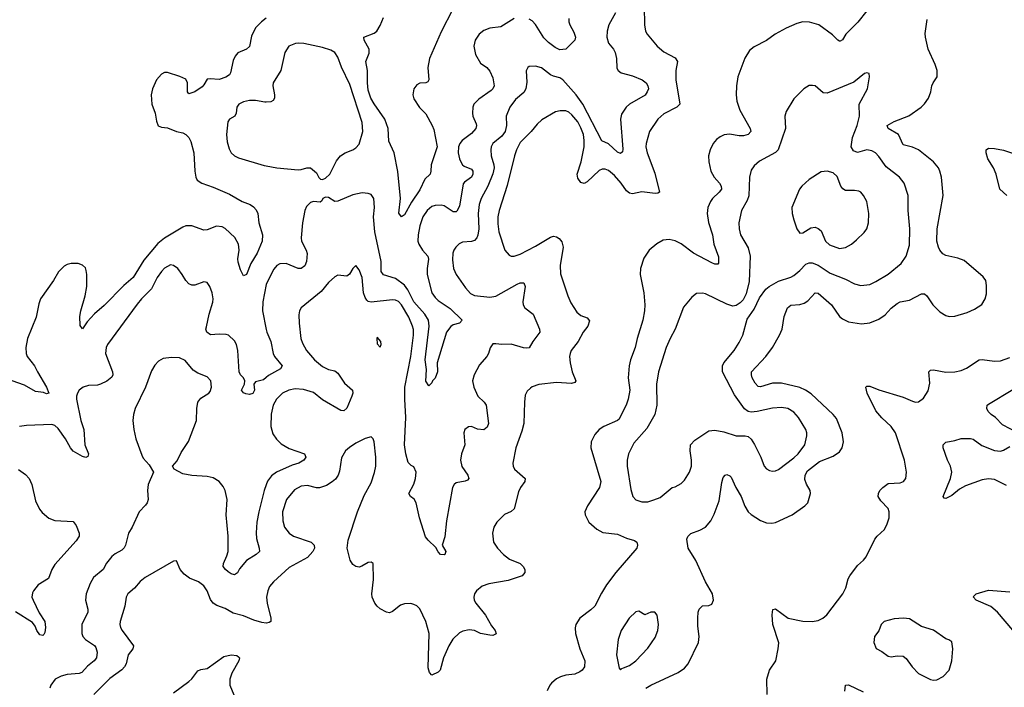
# Model space of a CAD drawing. Header units: inches. Extents: x 1954678 to 2060271, y 904822 to 1016299.
# Tile 373 of 403: x 2048378 to 2054855, y 993636 to 998025. Entities that reach past the tile are written whole.
import ezdxf

# ---------------------------------------------------------------- set-up
doc = ezdxf.new("R2010")
doc.units = ezdxf.units.IN
doc.header["$MEASUREMENT"] = 0
doc.layers.add('C0949', color=7, linetype='Continuous')
doc.layers.add('C0959', color=7, linetype='Continuous')

msp = doc.modelspace()

# ---------------------------------------------------------------- linework, layer by layer
at = {"layer": 'C0949', "color": 5}
for points, elevation in [([(2050000, 998035.7), (2049968.6, 998011.4), (2049929.4, 997970.6), (2049903.4, 997916.6), (2049890, 997849.6), (2049870, 997831.3), (2049812.8, 997807.2), (2049794.3, 997785.7), (2049782.8, 997757.2), (2049764.9, 997675.1), (2049757.3, 997662.7), (2049733.5, 997646.5), (2049690, 997631.1), (2049630, 997636), (2049610, 997633.6), (2049590, 997596), (2049577.1, 997582.9), (2049530, 997549.6), (2049490, 997538), (2049482, 997550), (2049482.7, 997610), (2049470, 997634), (2049431.9, 997651.9), (2049350, 997676.9), (2049330, 997676.9), (2049310, 997667.3), (2049278.7, 997630), (2049252, 997570), (2049241.7, 997530), (2049247.2, 997470), (2049268.2, 997410), (2049276.8, 997356.8), (2049287.7, 997327.7), (2049310, 997318.8), (2049350, 997314), (2049410, 997290.5), (2049450, 997280.4), (2049470, 997270.4), (2049490.4, 997250), (2049503.1, 997223.1), (2049523.1, 997150), (2049528.9, 997030), (2049536, 996990), (2049545.7, 996970), (2049574.9, 996950), (2049650, 996924.3), (2049757.3, 996877.3), (2049840.5, 996830), (2049894, 996810), (2049915.6, 996795.6), (2049934, 996774), (2049944.2, 996750), (2049950.2, 996690), (2049974.9, 996610), (2049972, 996570), (2049940.8, 996490), (2049898, 996422), (2049870, 996349.3), (2049850, 996341.2), (2049830, 996381.2), (2049816, 996430), (2049813.7, 996453.7), (2049821.6, 996510), (2049817.1, 996550), (2049793.2, 996593.2), (2049730, 996651.8), (2049710, 996662.8), (2049673.3, 996666.7), (2049610, 996643.5), (2049590, 996641), (2049510, 996670.8), (2049470, 996669.8), (2049450, 996660.7), (2049330, 996588.8), (2049285.6, 996554.4), (2049195, 996445), (2049125.2, 996330), (2049063.3, 996276.7), (2048933.8, 996146.2), (2048868.8, 996091.2), (2048821.2, 996038.8), (2048790, 995993.2), (2048774.8, 996014.8), (2048773.1, 996073.1), (2048779.4, 996110), (2048808.7, 996210), (2048819.7, 996270), (2048820.5, 996350), (2048816.1, 996376.1), (2048810, 996393.2), (2048791.5, 996411.5), (2048762.5, 996422.5), (2048717.5, 996422.5), (2048690, 996415.1), (2048670, 996403.7), (2048633, 996367), (2048600.9, 996310), (2048514.4, 996190), (2048502.9, 996157.1), (2048486, 996070), (2048430.2, 995930), (2048417.2, 995870), (2048420.8, 995830), (2048427.9, 995810), (2048475.8, 995750), (2048494, 995710), (2048554.8, 995610), (2048570, 995569.2), (2048554.1, 995565.9), (2048534.1, 995574.1), (2048480.9, 995580.9), (2048410, 995621.5), (2048328.7, 995651.3)], 520), ([(2050000, 997482.6), (2049990, 997482), (2049930, 997493), (2049890, 997493.6), (2049850, 997484.1), (2049820.3, 997470), (2049807.2, 997450), (2049802, 997410), (2049794, 997390), (2049757.1, 997370), (2049747.6, 997352.4), (2049737.2, 997270), (2049741.8, 997221.8), (2049755.1, 997175.1), (2049768, 997150), (2049790, 997130.6), (2049817, 997117), (2049986.2, 997066.2), (2050000, 997063.6)], 540), ([(2050000, 995673), (2049981.8, 995658.2), (2049930, 995644.8), (2049917.1, 995630), (2049921.5, 995590), (2049912.4, 995567.6), (2049890, 995561), (2049864.8, 995564.8), (2049850, 995571.6), (2049837.7, 995590), (2049856.5, 995630), (2049859.5, 995650), (2049850, 995669.7), (2049829.9, 995689.9), (2049821.5, 995710), (2049812.8, 995850), (2049803, 995890), (2049790, 995914.8), (2049751.1, 995950), (2049735.4, 995955.4), (2049690, 995957.5), (2049632.3, 995952.3), (2049608, 995970), (2049603, 995990), (2049605.8, 996005.8), (2049623.1, 996090), (2049647.6, 996167.6), (2049649.6, 996189.7), (2049643.6, 996230), (2049629.3, 996270), (2049610, 996297.2), (2049590, 996300.9), (2049530, 996280.7), (2049510, 996280.7), (2049490, 996289.5), (2049469.7, 996309.7), (2049447, 996350), (2049417, 996390), (2049390, 996409.6), (2049370, 996412.4), (2049330, 996390.8), (2049310, 996369.7), (2049283.2, 996330), (2049245, 996255), (2049179.1, 996190), (2049150, 996154.5), (2048956.5, 995890), (2048946.3, 995870), (2048943.2, 995830), (2048989.1, 995710), (2048990.3, 995690), (2048983.9, 995676.1), (2048950.2, 995649.8), (2048910, 995629.7), (2048890, 995623.1), (2048830, 995620.5), (2048796, 995610), (2048770, 995589.3), (2048758.4, 995570), (2048750.4, 995550), (2048750.4, 995529.6), (2048780.1, 995390), (2048798.9, 995330), (2048807.2, 995230), (2048830.4, 995170), (2048826.8, 995153.2), (2048812.8, 995147.2), (2048790, 995153.6), (2048730, 995188.5), (2048711.1, 995210), (2048678.4, 995270), (2048630, 995338.3), (2048610, 995356.9), (2048590, 995363.5), (2048423.2, 995356.8), (2048376, 995350)], 540), ([(2050000, 996285.2), (2049976.3, 996170), (2049976.1, 996110), (2050000, 995988)], 540), ([(2050000, 994967.7), (2049986, 994930), (2049950.2, 994790.2), (2049938.2, 994721.8), (2049932.4, 994652.4), (2049934.7, 994614.7), (2049953.7, 994550), (2049954.4, 994530), (2049934, 994510), (2049869.3, 994470.7), (2049824.3, 994415.7), (2049810, 994389.4), (2049790, 994376.2), (2049770, 994382.4), (2049750, 994395.8), (2049731.6, 994410), (2049716.9, 994430), (2049719.1, 994450), (2049740.4, 994499.6), (2049748.2, 994530), (2049749.9, 994630), (2049735.2, 994770), (2049742, 994870), (2049730, 994929.3), (2049717.3, 994957.3), (2049690, 994989.6), (2049650, 995012.8), (2049610, 995021.7), (2049510, 995028.2), (2049450, 995039.6), (2049394, 995070), (2049382, 995090), (2049413.9, 995126.1), (2049439.8, 995180.2), (2049487.9, 995252.1), (2049541, 995390), (2049543.1, 995470), (2049549.8, 995510.2), (2049570, 995536.4), (2049620.9, 995570), (2049630, 995580.7), (2049640.5, 995610), (2049634.7, 995650), (2049610, 995676.9), (2049550, 995701.1), (2049520, 995720), (2049465.3, 995785.3), (2049430, 995801.6), (2049376.1, 995803.9), (2049321.7, 995798.3), (2049290, 995780.9), (2049266, 995754), (2049244.4, 995715.6), (2049204.9, 995610), (2049138, 995470), (2049127.2, 995430), (2049122.6, 995390), (2049128.6, 995331.4), (2049142.3, 995270), (2049181.4, 995161.4), (2049190, 995142.8), (2049230, 995098), (2049258, 995050), (2049224, 994970), (2049219.1, 994930), (2049222, 994870), (2049216.3, 994850), (2049205.5, 994834.5), (2049164.4, 994790), (2049118.4, 994690), (2049094.4, 994650), (2049074, 994570), (2049066, 994554), (2049050, 994538.9), (2049005.8, 994514.2), (2048984.1, 994495.9), (2048948.4, 994451.6), (2048927, 994410), (2048862.3, 994357.7), (2048840.4, 994319.6), (2048816, 994250), (2048811.6, 994210), (2048826, 994150), (2048826, 994130), (2048786.7, 994050), (2048786, 993990), (2048793.7, 993970), (2048810.2, 993950.2), (2048870, 993911.6), (2048879.1, 993899.1), (2048887.3, 993867.3), (2048883.2, 993830), (2048866.9, 993810), (2048824.2, 993775.8), (2048786.4, 993733.6), (2048770, 993726.2), (2048690, 993719.8), (2048650, 993709.7), (2048610.3, 993689.7), (2048581.6, 993650), (2048577.1, 993630)], 560), ([(2048370, 995068.5), (2048415.6, 995035.6), (2048440.3, 995010), (2048458.6, 994970), (2048481.8, 994861.8), (2048507.8, 994807.8), (2048524.6, 994784.6), (2048568.9, 994748.9), (2048610, 994732.2), (2048730, 994725.5), (2048750, 994701), (2048768.8, 994650), (2048768.8, 994630), (2048750, 994599.7), (2048610, 994444.2), (2048590.2, 994410), (2048568.3, 994351.7), (2048500.4, 994310), (2048468.6, 994271.4), (2048462.3, 994257.7), (2048458, 994230), (2048465.4, 994210), (2048505.5, 994125.5), (2048543.7, 994070), (2048547.2, 994030), (2048543.9, 993996.1), (2048537.5, 993982.5), (2048530, 993976.2), (2048510, 993981.3), (2048490, 994009.6), (2048478.9, 994038.9), (2048461.7, 994061.6), (2048350, 994132.7)], 540), ([(2050000, 994058), (2049970, 994061.4), (2049917.4, 994077.4), (2049850, 994105.3), (2049782.7, 994122.7), (2049730, 994154), (2049674.7, 994174.7), (2049650, 994189.7), (2049633.2, 994213.2), (2049610.9, 994270), (2049590, 994302.6), (2049555.1, 994330), (2049494.3, 994354.3), (2049459.7, 994379.7), (2049434.3, 994410), (2049410, 994468.7), (2049390, 994465.2), (2049202.7, 994357.3), (2049170, 994331.5), (2049132.4, 994287.6), (2049088.5, 994250), (2049078, 994230), (2049069.1, 994170), (2049039.6, 994070), (2049037.4, 994050), (2049040.9, 994030), (2049051.4, 994010), (2049126.5, 993910), (2049122.3, 993890), (2049090.3, 993850), (2049077.8, 993790), (2049066.7, 993770), (2049048.8, 993751.2), (2048970, 993693.7), (2048865.3, 993590)], 580), ([(2049390, 993599.1), (2049490, 993674), (2049510, 993692.9), (2049550, 993745.2), (2049570, 993753.6), (2049610, 993759.2), (2049721.6, 993838.4), (2049770, 993850.2), (2049805.1, 993845.1), (2049816.9, 993836.9), (2049823.8, 993830), (2049818.9, 993810), (2049772.2, 993730), (2049759.1, 993690), (2049760.9, 993650), (2049787.4, 993587.4)], 580)]:
    msp.add_lwpolyline(points, dxfattribs=dict(at, elevation=elevation))
at = {"layer": 'C0959', "color": 5}
for points, elevation in [([(2052486.5, 998110), (2052488.7, 997990), (2052495.3, 997950), (2052504.9, 997930), (2052570.4, 997850), (2052614, 997814), (2052690, 997773.8), (2052704.1, 997750), (2052693.1, 997690), (2052693, 997630), (2052721, 997470), (2052700.9, 997450), (2052614.8, 997405.2), (2052574.7, 997370), (2052521.5, 997290), (2052498, 997210), (2052497.6, 997190), (2052506.2, 997150), (2052556.3, 997016.3), (2052585.5, 996890), (2052575.6, 996884.4), (2052557, 996883), (2052470, 996892.6), (2052410, 996880.3), (2052390, 996883.5), (2052370, 996899.7), (2052334.6, 996950), (2052290, 997000.6), (2052250, 997034.2), (2052230, 997042.2), (2052210, 997043.1), (2052190, 997033.6), (2052110, 996959.3), (2052090, 996949), (2052070, 996954.2), (2052050, 996982), (2052045.2, 997010), (2052070.3, 997089.7), (2052089.9, 997190), (2052091.4, 997230), (2052086.2, 997270), (2052070, 997314.7), (2052050, 997353.1), (2052010, 997400.3), (2051990, 997417.2), (2051970, 997425.6), (2051933.4, 997426.6), (2051901.8, 997418.2), (2051813, 997367), (2051780.9, 997339.1), (2051742.3, 997290), (2051670, 997217.7), (2051646.3, 997170), (2051633.4, 997130), (2051585.1, 996934.9), (2051532.6, 996770), (2051523.7, 996730), (2051523.2, 996683.2), (2051530, 996631), (2051569.2, 996509.2), (2051596.7, 996476.7), (2051610, 996470.3), (2051630, 996470.3), (2051670, 996484.4), (2051770, 996535.8), (2051870, 996595.8), (2051890, 996601.5), (2051910, 996597.4), (2051926.3, 996586.3), (2051944.8, 996564.8), (2051953.6, 996530), (2051934, 996410), (2051934.4, 996354.4), (2051982.8, 996210), (2052003.7, 996163.7), (2052042.5, 996102.5), (2052070, 996079.6), (2052110, 996064.6), (2052125.8, 996045.9), (2052115.9, 996010), (2052085.4, 995970), (2052050.7, 995909.3), (2052004.6, 995850), (2051997.8, 995830), (2051994.9, 995810), (2051998.6, 995770), (2052012.3, 995710), (2052036.5, 995650), (2052030, 995639.5), (2052007, 995633), (2051910, 995639.1), (2051793.4, 995626.6), (2051750, 995611.3), (2051737.5, 995602.5), (2051716.9, 995583.1), (2051703.6, 995556.4), (2051697.4, 995510), (2051693.7, 995370), (2051680.7, 995319.3), (2051641.3, 995210), (2051622.6, 995110), (2051623.7, 995090), (2051632.2, 995070), (2051702, 995010), (2051701.1, 994990), (2051671.5, 994950), (2051658, 994922), (2051630.2, 994809.8), (2051610, 994792.8), (2051567.3, 994772.7), (2051517.3, 994722.7), (2051497.6, 994690), (2051488.5, 994650), (2051494.9, 994590), (2051521.3, 994550), (2051560.4, 994510), (2051599.5, 994479.5), (2051670.3, 994450), (2051690.3, 994430), (2051701.1, 994410), (2051701.6, 994390), (2051684, 994370), (2051590, 994338.6), (2051464.1, 994315.9), (2051419.6, 994300.4), (2051382.4, 994270), (2051370.4, 994250), (2051365.7, 994230), (2051368, 994210), (2051378, 994190), (2051441.6, 994110), (2051480.6, 994040.6), (2051504.9, 994010), (2051512.5, 993987.5), (2051490, 993977.6), (2051470, 993978.3), (2051410, 993990.9), (2051369, 994009), (2051333.7, 994013.7), (2051293.5, 994006.5), (2051270, 993994.8), (2051227.5, 993952.5), (2051200.2, 993910), (2051166, 993830), (2051143.7, 993750), (2051130, 993735.1), (2051090, 993717), (2051072.9, 993732.9), (2051065.2, 993765.2), (2051071.5, 993990), (2051049, 994069), (2051010, 994152), (2050990, 994171.8), (2050970, 994181.6), (2050950, 994187.6), (2050910, 994186), (2050883.7, 994176.3), (2050830, 994134.3), (2050810, 994126.6), (2050790, 994129.7), (2050750, 994152.3), (2050728.5, 994170), (2050713.3, 994190), (2050696, 994230), (2050694.7, 994250), (2050705.6, 994345.6), (2050702, 994450), (2050690, 994459), (2050670, 994456), (2050628.3, 994431.7), (2050610, 994426.6), (2050589.6, 994429.6), (2050570, 994442.7), (2050551.2, 994471.2), (2050531.3, 994551.3), (2050537.5, 994602.5), (2050600.5, 994790), (2050643.3, 994896.7), (2050690, 994980.7), (2050711.8, 995048.2), (2050719.7, 995090), (2050719.7, 995150), (2050709.6, 995249.6), (2050702.7, 995270), (2050690, 995282.7), (2050650, 995271.5), (2050590, 995240.4), (2050546.8, 995213.2), (2050520.3, 995190), (2050494.4, 995145.6), (2050481.8, 995058.2), (2050472.8, 995030), (2050454.9, 995005.1), (2050433.4, 994986.6), (2050396.1, 994963.9), (2050350, 994947.2), (2050330, 994947.2), (2050270, 994962.4), (2050230, 994958.7), (2050186.4, 994933.6), (2050132.8, 994870), (2050107.3, 994790), (2050108, 994730), (2050119.6, 994690), (2050150, 994650.3), (2050178, 994630), (2050294.8, 994590), (2050314, 994570), (2050316.3, 994550), (2050306, 994530), (2050270.4, 994490), (2050150, 994424), (2050047.2, 994330), (2050021.4, 994298.6), (2050009.3, 994270.7), (2050002, 994230), (2050006.3, 994190), (2050030.2, 994090), (2050030.2, 994069.8), (2050018.7, 994061.3), (2050002.2, 994057.8), (2050000, 994058)], 580), ([(2051226.6, 998093.4), (2051150, 997944), (2051074, 997770), (2051063.2, 997710), (2051070, 997629), (2051062.8, 997617.2), (2051050.3, 997609.7), (2051010, 997608.2), (2050990, 997596.9), (2050970.3, 997570), (2050964, 997530), (2050970, 997504.4), (2051007.1, 997447), (2051050, 997406.7), (2051091.7, 997330), (2051102.8, 997302.8), (2051123.2, 997190), (2051083.5, 997070), (2051082.3, 997030), (2051077, 997010), (2051043.1, 996976.9), (2051010, 996907.2), (2050954.2, 996825.8), (2050910, 996742.7), (2050890, 996729), (2050872.7, 996752.7), (2050882.4, 996850), (2050866.1, 997026.1), (2050840.8, 997150), (2050805.7, 997225.7), (2050802, 997310), (2050780.3, 997370), (2050710, 997472.2), (2050688.6, 997510), (2050670, 997560.9), (2050665.2, 997610), (2050666.2, 997690), (2050653.8, 997750), (2050676.1, 997803.9), (2050677.3, 997830), (2050644.5, 997890), (2050642.4, 997910), (2050710, 997937.1), (2050726.8, 997950), (2050750, 997986.7), (2050770, 998039.3)], 520), ([(2052296.9, 998070), (2052252.4, 997990), (2052242.4, 997950), (2052239.7, 997910), (2052250.2, 997870.2), (2052284.9, 997830), (2052295.8, 997810), (2052304.2, 997770), (2052305.7, 997705.7), (2052314.9, 997690), (2052335.3, 997675.3), (2052410, 997655.4), (2052472, 997630), (2052498.3, 997610), (2052510.3, 997590), (2052513.1, 997570), (2052506.3, 997550), (2052491.5, 997528.5), (2052390.1, 997469.9), (2052367.6, 997450), (2052337, 997403), (2052329.2, 997370), (2052346.1, 997173.9), (2052343.1, 997156.9), (2052330, 997144.2), (2052310, 997153), (2052250, 997208.9), (2052208.2, 997228.2), (2052081.9, 997470), (2052037.4, 997530), (2051950, 997628.7), (2051930, 997642.6), (2051890, 997652.6), (2051870, 997663.1), (2051810, 997707.4), (2051770, 997718.3), (2051730, 997716.2), (2051720.7, 997710), (2051710.4, 997689.6), (2051714.5, 997614.5), (2051708.3, 997570), (2051693.3, 997546.6), (2051639, 997501), (2051601.4, 997450), (2051577.4, 997390), (2051580.2, 997330), (2051570.9, 997290), (2051550, 997259.8), (2051490.2, 997210), (2051480.2, 997190), (2051476.5, 997170), (2051479.4, 997130), (2051497.5, 997070), (2051499.2, 997050), (2051489.1, 997010.9), (2051456.8, 996930), (2051414.2, 996850), (2051401.3, 996810), (2051393.8, 996750), (2051398.9, 996650), (2051392.1, 996607.9), (2051384.5, 996590), (2051370, 996573.1), (2051350, 996567.1), (2051290, 996562.2), (2051268.4, 996551.6), (2051245.7, 996530), (2051233.1, 996510), (2051228, 996490), (2051225.8, 996445.8), (2051231.7, 996390), (2051248.9, 996350), (2051310, 996262.3), (2051344, 996224), (2051370, 996211.3), (2051470, 996201.6), (2051510, 996206.8), (2051650, 996286), (2051670, 996294.9), (2051694.9, 996294.9), (2051703.1, 996270), (2051686.7, 996170), (2051688.9, 996150), (2051700.4, 996130), (2051754.6, 996090), (2051796.5, 995990), (2051798.7, 995970), (2051753.1, 995910), (2051730, 995867.6), (2051710, 995864.7), (2051691.7, 995868.3), (2051610, 995892.6), (2051549.6, 995889.6), (2051510, 995895.1), (2051490, 995893.2), (2051473, 995867), (2051462.4, 995830), (2051450.4, 995810), (2051402.9, 995757.1), (2051366.4, 995690), (2051355.8, 995650), (2051364.6, 995610), (2051391.2, 995551.2), (2051433.7, 995510), (2051446, 995490), (2051461.1, 995370), (2051453.5, 995346.5), (2051430, 995328.3), (2051390, 995332.8), (2051350, 995351.2), (2051330, 995349.6), (2051306, 995330), (2051300.3, 995310), (2051306.9, 995230), (2051283.2, 995170), (2051277.6, 995130), (2051287.2, 995087.2), (2051324.9, 995030), (2051332.4, 995010), (2051323, 994997), (2051308.5, 994991.5), (2051250, 994981), (2051236.5, 994970), (2051223.9, 994950), (2051185.7, 994730), (2051174, 994626), (2051157.3, 994570), (2051182, 994530), (2051174, 994510), (2051170, 994507), (2051147, 994510), (2051130, 994527), (2051116.2, 994556.2), (2051063.9, 994603.9), (2051046.2, 994626.2), (2051008.8, 994751.2), (2050985.4, 994850), (2050973.3, 994873.3), (2050948.7, 994890), (2050937.2, 994910), (2050970, 994971), (2050981.1, 995010), (2050986, 995050), (2050970, 995086), (2050953.4, 995093.4), (2050933.4, 995113.4), (2050917.4, 995170), (2050908.4, 995230), (2050917.8, 995410), (2050910.5, 995530.5), (2050911, 995610), (2050950.4, 995810), (2050969, 995950), (2050968.1, 995988.1), (2050962.8, 996010), (2050936.8, 996070), (2050890, 996150.9), (2050870, 996172), (2050850, 996181.8), (2050830, 996183.5), (2050690, 996167.2), (2050670, 996172.5), (2050661.6, 996181.6), (2050650, 996198.9), (2050640.5, 996230), (2050629.7, 996330), (2050610, 996381.2), (2050590, 996409), (2050570, 996389.2), (2050547.7, 996352.3), (2050530, 996339.6), (2050470, 996345.4), (2050450, 996335.4), (2050410, 996296.4), (2050361.2, 996238.8), (2050229.2, 996130.8), (2050218.7, 996110), (2050214.7, 996085.3), (2050216.1, 996030), (2050227.6, 995930), (2050238.4, 995898.4), (2050264.9, 995850), (2050316.9, 995790), (2050370, 995744.7), (2050410, 995725.8), (2050450, 995716.5), (2050470, 995702.3), (2050515, 995635), (2050566.4, 995590), (2050568.7, 995570), (2050562.3, 995550), (2050530, 995472), (2050510, 995452.8), (2050490, 995455.6), (2050370, 995527.1), (2050310, 995574.7), (2050245.3, 995594.7), (2050190, 995598.4), (2050148, 995590), (2050106, 995570), (2050066.2, 995530), (2050044.6, 995490), (2050032.3, 995432.3), (2050029.2, 995350), (2050043.4, 995303.4), (2050066.6, 995266.6), (2050097.7, 995237.7), (2050150, 995207.1), (2050250.3, 995170.3), (2050259.1, 995150), (2050247.7, 995130), (2050214, 995110), (2050170, 995097.2), (2050067.4, 995050), (2050034.6, 995025.4), (2050008.8, 994991.2), (2050000, 994967.7)], 560), ([(2051630, 998031.5), (2051542.4, 997977.6), (2051470, 997969.7), (2051430, 997954.3), (2051399.5, 997930), (2051374.9, 997890), (2051364.2, 997850), (2051375.9, 997795.9), (2051410, 997738), (2051450, 997710.4), (2051470, 997685.5), (2051490, 997642.8), (2051498.3, 997590), (2051490.3, 997570), (2051480, 997560), (2051397.2, 997502.8), (2051365.3, 997470), (2051358.7, 997450), (2051356.5, 997410), (2051359.5, 997390), (2051381.2, 997341.2), (2051383.6, 997330), (2051379.2, 997310), (2051350, 997275.8), (2051287.8, 997230), (2051272.4, 997210), (2051265.4, 997190), (2051262.6, 997150), (2051270.2, 997110.2), (2051279.1, 997090), (2051291, 997071), (2051302.6, 997062.6), (2051350, 997042.8), (2051359.3, 997030), (2051359.4, 997010), (2051349.2, 996990), (2051303.1, 996956.9), (2051294.4, 996945.6), (2051270, 996799.3), (2051254.2, 996765.8), (2051250, 996762), (2051230, 996762.7), (2051170, 996801.1), (2051150, 996806.6), (2051110, 996804.4), (2051090, 996796.8), (2051058, 996770), (2051030, 996729.6), (2051010.1, 996670), (2050998.2, 996610), (2050997.9, 996570), (2051003.6, 996550), (2051027.5, 996510), (2051061.8, 996470), (2051067.1, 996450), (2051058.1, 996390), (2051058.5, 996350), (2051089.4, 996230), (2051110, 996198.6), (2051130, 996178), (2051210, 996126), (2051288, 996050), (2051270.7, 996030), (2051230, 996018.9), (2051212.9, 996007.1), (2051185, 995970), (2051123.9, 995770), (2051126.4, 995710), (2051110, 995669.3), (2051093.4, 995650), (2051090, 995638), (2051070, 995618), (2051049.6, 995649.7), (2051054.8, 995725.2), (2051044.6, 995790), (2051072, 996010), (2051067.1, 996050), (2051042.7, 996090), (2050970, 996171.2), (2050930, 996250), (2050910, 996279.6), (2050850, 996323.8), (2050770, 996348.2), (2050756.5, 996370), (2050755.5, 996435.5), (2050714.5, 996630), (2050704.7, 996730), (2050710.9, 996790.9), (2050706.6, 996850), (2050690, 996875.1), (2050670, 996882), (2050630, 996885.6), (2050570, 996874), (2050470, 996831.8), (2050450, 996829.6), (2050410, 996857), (2050390, 996857.2), (2050372, 996850), (2050366, 996834), (2050354, 996826), (2050310, 996829.3), (2050290, 996824), (2050264.1, 996795.9), (2050253.4, 996770), (2050237.1, 996690), (2050228.4, 996590), (2050230.5, 996570), (2050262.4, 996510), (2050268.9, 996488.9), (2050264.3, 996435.7), (2050252.4, 996407.6), (2050230, 996389.7), (2050210, 996389.7), (2050130, 996422.7), (2050090, 996419.8), (2050070, 996408), (2050050, 996384.2), (2050001, 996290), (2050000, 996285.2)], 540), ([(2051990, 998032.7), (2051990.2, 998010), (2051997.1, 997990), (2052022.4, 997942.4), (2052033.4, 997910), (2052030.5, 997889.5), (2051970, 997831.1), (2051930, 997826.1), (2051901, 997841), (2051855.6, 997875.6), (2051826.2, 997906.2), (2051770, 997993.7), (2051750, 998016.4), (2051730, 998028.3)], 540), ([(2053950, 998083.5), (2053891.3, 998008.7), (2053811.7, 997930), (2053790, 997893.2), (2053775.4, 997884.6), (2053770, 997883), (2053760.7, 997890), (2053725.6, 997925.6), (2053635.1, 997990), (2053572.2, 998007.8), (2053530, 998009.7), (2053490, 997998.9), (2053419.1, 997970), (2053347.7, 997930), (2053290, 997887.6), (2053210, 997847), (2053178.3, 997821.7), (2053148.7, 997771.3), (2053102.6, 997650), (2053093.4, 997590), (2053091.6, 997530), (2053096.1, 997490), (2053115.3, 997430), (2053182.8, 997310), (2053187.4, 997290), (2053170.4, 997270), (2053138.2, 997261.8), (2053110, 997261), (2053047.5, 997272.5), (2053012.9, 997267.1), (2052984.6, 997255.4), (2052961.7, 997238.3), (2052938.9, 997210), (2052919, 997170), (2052908.8, 997130), (2052910.3, 997090), (2052925.3, 997030), (2052946.5, 996990), (2052980.7, 996950), (2052992, 996930), (2052994, 996910), (2052979.1, 996890), (2052934.9, 996850), (2052922, 996830), (2052905, 996790), (2052900.2, 996750), (2052909.3, 996690.7), (2052935.1, 996610), (2052943.5, 996550), (2052974, 996466), (2052974.9, 996425.1), (2052970, 996418), (2052963, 996417), (2052950, 996417.7), (2052930, 996427.1), (2052810.9, 996490), (2052730, 996552.1), (2052690, 996570.9), (2052650, 996579.8), (2052610, 996575.1), (2052568.1, 996551.9), (2052519.5, 996510), (2052483.2, 996456.8), (2052462.3, 996390), (2052459.6, 996350), (2052482.4, 996230), (2052490.2, 996150), (2052487.1, 996110), (2052476.5, 996050), (2052439.7, 995930), (2052426.8, 995870), (2052396.6, 995790), (2052386.3, 995750), (2052380.1, 995670), (2052390.9, 995590), (2052381.5, 995530), (2052370, 995496.9), (2052320.3, 995399.7), (2052310, 995389.1), (2052221.3, 995350), (2052188.7, 995330), (2052160.9, 995299.1), (2052136, 995250), (2052135.3, 995210), (2052201.3, 994990), (2052191, 994950), (2052112.4, 994830), (2052096.3, 994790), (2052097.3, 994770), (2052121.7, 994721.7), (2052174.8, 994674.8), (2052214.8, 994654.8), (2052310, 994642.9), (2052370, 994617.5), (2052422.3, 994602.3), (2052437.8, 994590), (2052442.4, 994570), (2052437.8, 994550), (2052299.7, 994390), (2052238.2, 994310), (2052204.6, 994255.4), (2052161.1, 994170), (2052135.1, 994144.9), (2052063.1, 994090), (2052037, 994050), (2052031.7, 994028.3), (2052034.9, 993990), (2052062, 993890), (2052095.1, 993810), (2052092.2, 993770), (2052078.9, 993750), (2052062.5, 993737.5), (2052030, 993722.8), (2051970, 993716.1), (2051934.6, 993705.4), (2051908.9, 993691.1), (2051876.3, 993663.7), (2051864.5, 993650), (2051846.8, 993613.2)], 620), ([(2052495.6, 993630), (2052530, 993651), (2052710, 993732.8), (2052750, 993761.7), (2052774.7, 993790), (2052842.4, 993930), (2052847.6, 993970), (2052837.8, 994037.8), (2052837.7, 994090), (2052841.5, 994130), (2052848.3, 994150), (2052870, 994172.2), (2052910, 994174.4), (2052930, 994183), (2052942, 994210), (2052935.3, 994250), (2052889, 994329), (2052824.5, 994470), (2052775.3, 994550), (2052766.4, 994610), (2052772.6, 994627.4), (2052792.4, 994647.6), (2052852.3, 994670), (2052889.6, 994690), (2052924, 994730), (2052945.8, 994774.2), (2052978.1, 994861.9), (2052996.5, 994983.5), (2053005.2, 995014.8), (2053019.3, 995030), (2053030, 995034.6), (2053050, 995026.7), (2053057.5, 995017.5), (2053088, 994950), (2053123.2, 994890), (2053147.7, 994827.7), (2053170.8, 994790.8), (2053190, 994771.4), (2053250, 994733.6), (2053290, 994717.7), (2053324.9, 994715.1), (2053350, 994719), (2053459.5, 994770), (2053542.9, 994830), (2053561.3, 994850), (2053579.7, 994910), (2053577.2, 994930), (2053552.5, 994972.5), (2053542.9, 995002.8), (2053543.7, 995030), (2053559.6, 995060.4), (2053639.3, 995120.7), (2053730, 995155.3), (2053770, 995184.9), (2053788.6, 995210), (2053796.5, 995250), (2053788.9, 995310), (2053750, 995403), (2053728.4, 995430), (2053584.9, 995564.9), (2053547.2, 995590), (2053510, 995607.3), (2053390, 995636.6), (2053330, 995634.9), (2053250, 995611.7), (2053234.6, 995614.6), (2053215, 995635), (2053197.1, 995670), (2053190.8, 995690), (2053192.2, 995710), (2053286.2, 995810), (2053330.9, 995870), (2053375, 995950), (2053393.3, 995990), (2053407.2, 996072.8), (2053428.7, 996131.3), (2053450, 996149.2), (2053510, 996152.2), (2053538.8, 996161.2), (2053562.9, 996177.1), (2053609.6, 996230), (2053630, 996226.2), (2053716.9, 996150), (2053770, 996074.4), (2053790, 996057.4), (2053830, 996038.3), (2053914.6, 996025.4), (2053970, 996032.9), (2054030, 996057.3), (2054070, 996085.2), (2054111.5, 996128.5), (2054150, 996159.7), (2054170, 996169.2), (2054230, 996181.8), (2054310, 996222.9), (2054330, 996222.8), (2054345.3, 996210), (2054383.8, 996150), (2054430, 996103.6), (2054470, 996080.3), (2054492.7, 996072.7), (2054530, 996075.5), (2054610, 996100.9), (2054658.1, 996121.9), (2054707.9, 996152.1), (2054729.7, 996190), (2054737.8, 996222.2), (2054738.4, 996278.4), (2054732.4, 996310), (2054715.2, 996335.2), (2054590, 996441.5), (2054550, 996457.2), (2054470, 996474), (2054450, 996484.7), (2054430, 996509.6), (2054420.8, 996530), (2054410.7, 996570), (2054413.5, 996650), (2054452.1, 996870), (2054441.5, 996990), (2054431.5, 997030), (2054421.6, 997050), (2054388.7, 997090), (2054290, 997168.9), (2054250, 997186.6), (2054190, 997203.1), (2054158.6, 997270), (2054091.1, 997310), (2054085.1, 997330), (2054130, 997356.3), (2054227.7, 997392.3), (2054308, 997450), (2054328.9, 997471.1), (2054356.3, 997510), (2054371.8, 997550), (2054377.6, 997590), (2054386, 997610), (2054413.3, 997650), (2054413.6, 997690), (2054400.7, 997730), (2054354, 997830), (2054335.6, 997910), (2054333.8, 997933.8), (2054346.8, 998026.8)], 620), ([(2050000, 997063.6), (2050070, 997050.2), (2050210, 997038.4), (2050230, 997039.1), (2050266, 997050), (2050290, 997050.6), (2050330, 997018), (2050346.4, 996986.4), (2050356.9, 996976.9), (2050370, 996974.8), (2050390, 996982.8), (2050417, 997010), (2050462, 997098), (2050487.3, 997130), (2050518, 997150), (2050570, 997170.3), (2050590, 997183.1), (2050610, 997206.7), (2050635.5, 997290), (2050630.6, 997350), (2050550, 997598.7), (2050493.6, 997713.6), (2050470, 997779.3), (2050450, 997809.5), (2050424.4, 997824.4), (2050370, 997842), (2050247.2, 997867.2), (2050210, 997871.1), (2050191.6, 997868.4), (2050147.3, 997850), (2050123, 997810), (2050095.3, 997690), (2050045.5, 997610), (2050042.4, 997590), (2050053.8, 997530), (2050053.8, 997510), (2050045.7, 997494.3), (2050030, 997484.5), (2050000, 997482.6)], 540), ([(2054872.4, 996870), (2054824.2, 996910), (2054802, 997010), (2054784.4, 997050), (2054745.8, 997110), (2054735.1, 997150), (2054735.6, 997170), (2054750, 997180.3), (2054790, 997177.5), (2054850, 997166.2), (2054907.7, 997147.7)], 580), ([(2050000, 995988), (2050003.5, 995970), (2050030.2, 995910), (2050046, 995830), (2050054.7, 995810), (2050103.7, 995750), (2050092.7, 995730), (2050014.9, 995685.1), (2050000, 995673)], 540), ([(2053294.2, 993590), (2053292.8, 993690), (2053311, 993749), (2053351.6, 993810), (2053368.2, 993890), (2053371, 993929), (2053331.9, 994050), (2053327, 994113), (2053332.5, 994147.5), (2053350, 994152.4), (2053433.4, 994090), (2053529.7, 994070.3), (2053590, 994068.9), (2053630, 994074.6), (2053660.7, 994090), (2053687.2, 994112.8), (2053793.6, 994250), (2053811.8, 994290), (2053827, 994350), (2053839.5, 994370), (2053890, 994436.3), (2053928.3, 994471.7), (2053945.9, 994494.1), (2054002.9, 994610), (2054018, 994630), (2054065.7, 994674.3), (2054084.2, 994710), (2054097.7, 994750), (2054098.3, 994790), (2054090, 994811.8), (2054041.8, 994861.8), (2054026, 994890), (2054027.8, 994910), (2054036.3, 994930), (2054054.7, 994950), (2054090, 994976.5), (2054170, 994980.5), (2054190.8, 994989.3), (2054206.6, 995010), (2054211.2, 995050), (2054198.6, 995130), (2054139.9, 995310), (2054111.3, 995351.3), (2054050, 995408.5), (2054010, 995454.3), (2053953, 995570), (2053944.5, 995610), (2053950, 995616.3), (2053970, 995616.5), (2054030, 995592.2), (2054190, 995543.6), (2054250, 995516.5), (2054270, 995511.7), (2054290, 995513.7), (2054324.1, 995535.9), (2054354.6, 995585.4), (2054365.1, 995634.9), (2054358, 995710), (2054370, 995722), (2054390, 995723.2), (2054470, 995707.5), (2054530, 995710.7), (2054570, 995719.8), (2054605.9, 995734.1), (2054690, 995788.9), (2054710, 995790.3), (2054790, 995779.7), (2054830, 995783.2), (2054890, 995803.9)], 580), ([(2054943.6, 995310), (2054842.5, 995362.5), (2054797.6, 995410), (2054768.6, 995428.6), (2054748.6, 995448.6), (2054739.6, 995470), (2054742.9, 995490), (2054750, 995498), (2054910, 995592.9)], 560), ([(2054870, 994963.4), (2054790, 995002), (2054750, 995007.3), (2054710, 994999.6), (2054599.4, 994960.6), (2054560.7, 994939.3), (2054510, 994897.2), (2054470, 994877), (2054460.1, 994880.1), (2054452.7, 994890), (2054500.5, 995010), (2054509.6, 995050), (2054500.5, 995090), (2054480.5, 995130), (2054453, 995210), (2054453.6, 995230), (2054470, 995248.2), (2054530, 995258), (2054570, 995272.2), (2054632.2, 995272.2), (2054650, 995268.2), (2054706.7, 995226.7), (2054790, 995192.9), (2054830, 995188.5), (2054850, 995194.2), (2054890, 995219.6)], 560), ([(2054910, 994012), (2054810, 994131.3), (2054767, 994167), (2054669.4, 994210), (2054649.6, 994230.4), (2054669, 994250), (2054750, 994275.8), (2054890, 994264.7)], 560), ([(2053805.1, 993610), (2053809.6, 993650.4), (2053830, 993652.7), (2053927.1, 993607.1)], 560)]:
    msp.add_lwpolyline(points, dxfattribs=dict(at, elevation=elevation))
for points, elevation in [([(2053950, 997675.3), (2053934, 997670), (2053865.3, 997614.7), (2053690, 997540.9), (2053663.6, 997543.6), (2053610, 997589), (2053592.9, 997592.9), (2053570, 997593.2), (2053536, 997570), (2053470, 997503.7), (2053419.3, 997420.7), (2053410.3, 997390), (2053414.6, 997310), (2053366.3, 997170), (2053348.5, 997151.5), (2053244.8, 997095.2), (2053210, 997064.5), (2053190, 997036), (2053178, 996990), (2053173.4, 996866.6), (2053163.6, 996836.4), (2053125.3, 996770), (2053107.4, 996690), (2053110.3, 996650.3), (2053120.3, 996610), (2053170, 996524.9), (2053183.9, 996470), (2053175.9, 996304.1), (2053157.1, 996222.9), (2053135.9, 996184.1), (2053116.7, 996163.3), (2053090, 996145.1), (2053070, 996141.6), (2053030, 996154.7), (2052890, 996222.4), (2052870, 996227.6), (2052830, 996224.5), (2052798.9, 996201.1), (2052745.2, 996134.8), (2052688.9, 995990), (2052655.6, 995930), (2052630.3, 995870), (2052579.1, 995710), (2052566, 995630), (2052569.1, 995490.9), (2052554.9, 995430), (2052502.7, 995337.3), (2052417.8, 995242.2), (2052383.1, 995170), (2052373.1, 995130), (2052373.1, 995090), (2052397.2, 994937.2), (2052410.3, 994890.3), (2052430, 994868), (2052470, 994854.9), (2052510, 994856.4), (2052550, 994868.4), (2052590, 994884.4), (2052670, 994950.8), (2052690, 994954), (2052730, 994975.5), (2052750, 994998), (2052783, 995050), (2052796, 995090), (2052796.8, 995130), (2052787.4, 995190), (2052791.3, 995230), (2052818.4, 995261.6), (2052910, 995322.6), (2052950, 995327.2), (2053010, 995315.3), (2053090, 995290.4), (2053150, 995290.4), (2053170, 995285.5), (2053190, 995267.7), (2053212.3, 995232.3), (2053253.4, 995150), (2053274.4, 995090), (2053290, 995072.7), (2053310, 995060.5), (2053330, 995057.1), (2053350, 995059.3), (2053370, 995068.2), (2053470, 995145.8), (2053498, 995170), (2053541.7, 995230), (2053555.4, 995290), (2053555.8, 995310), (2053549.7, 995330), (2053500.4, 995410), (2053470, 995445.1), (2053430, 995469.7), (2053390, 995476.4), (2053330, 995470.9), (2053230, 995448.6), (2053190, 995444.7), (2053169.8, 995449.8), (2053146.4, 995466.4), (2053079.7, 995559.7), (2053001.6, 995710), (2053001.6, 995750), (2053010.5, 995769.5), (2053078.3, 995850), (2053110, 995903), (2053133.7, 995950), (2053163.5, 996056.5), (2053210, 996122.8), (2053244.4, 996195.6), (2053286.3, 996253.7), (2053308.2, 996271.8), (2053370, 996306.7), (2053450, 996332.3), (2053470, 996342.8), (2053510, 996375.2), (2053550, 996418.2), (2053570, 996427.4), (2053590, 996426.4), (2053630.5, 996410.5), (2053710, 996359.7), (2053810, 996318.5), (2053870, 996287.7), (2053910, 996278.3), (2053970, 996284), (2054010, 996302.8), (2054090, 996351.7), (2054177, 996423), (2054209.7, 996470), (2054230, 996542), (2054232.9, 996650), (2054223.1, 996770), (2054222.4, 996870), (2054195.6, 996950), (2054165.1, 996990), (2054078, 997058), (2054030, 997125.6), (2054007, 997150), (2053982.2, 997162.2), (2053950, 997168.3), (2053890, 997150.9), (2053863.5, 997163.5), (2053846.6, 997190), (2053855.2, 997250), (2053886.2, 997330), (2053903, 997390), (2053900.7, 997470), (2053955.1, 997570), (2053968, 997650), (2053966, 997670)], 640), ([(2053690, 997029.7), (2053650, 997024.2), (2053570, 996974.5), (2053522, 996930), (2053507.7, 996910), (2053458, 996790), (2053459.3, 996750), (2053470.6, 996710), (2053490.5, 996650), (2053510, 996620.7), (2053530, 996623), (2053582.7, 996657.3), (2053610, 996660.3), (2053630, 996652.2), (2053650, 996636.4), (2053679, 996570), (2053704.3, 996544.3), (2053770, 996520.2), (2053810, 996528), (2053849.6, 996550), (2053882.8, 996577.2), (2053933, 996627), (2053949.8, 996650.2), (2053961.1, 996690), (2053963.1, 996750), (2053949.7, 996830), (2053928.2, 996870), (2053910, 996891.5), (2053898, 996898), (2053870, 996902.6), (2053810, 996901.3), (2053792.1, 996912.1), (2053778.9, 996930), (2053754.4, 996994.4), (2053730, 997018)], 660), ([(2050730, 995938), (2050726.8, 995930), (2050730, 995894), (2050750, 995872), (2050756, 995890), (2050752.7, 995910)], 580), ([(2052450, 994136), (2052430, 994132.3), (2052388, 994090), (2052334.4, 994010), (2052315.3, 993950), (2052303.8, 993850), (2052322, 993762), (2052330, 993752), (2052339, 993761), (2052350, 993764), (2052390, 993780.5), (2052431.8, 993810), (2052510, 993893), (2052557, 993963), (2052575.1, 994010), (2052580.5, 994050), (2052571.4, 994111.4), (2052555.3, 994130), (2052530, 994129.3), (2052490, 994113.2)], 640), ([(2054191.5, 994091.5), (2054130, 994086.3), (2054064, 994070), (2054045.5, 994050), (2054030, 994008.7), (2054001, 993970), (2053996, 993930), (2054010.9, 993890.9), (2054050, 993870.8), (2054090, 993842), (2054110, 993836.3), (2054150, 993843), (2054190, 993842), (2054210, 993826.8), (2054248.4, 993770), (2054290, 993726.4), (2054370, 993688.5), (2054390, 993683.1), (2054410, 993686.4), (2054452, 993708), (2054491.6, 993750), (2054509.7, 993810), (2054516.3, 993890), (2054510, 993935.3), (2054489.4, 993949.4), (2054470, 993956), (2054390, 994012.3), (2054310, 994036), (2054230, 994087)], 580)]:
    msp.add_lwpolyline(points, close=True, dxfattribs=dict(at, elevation=elevation))

doc.saveas('drawing.dxf')
